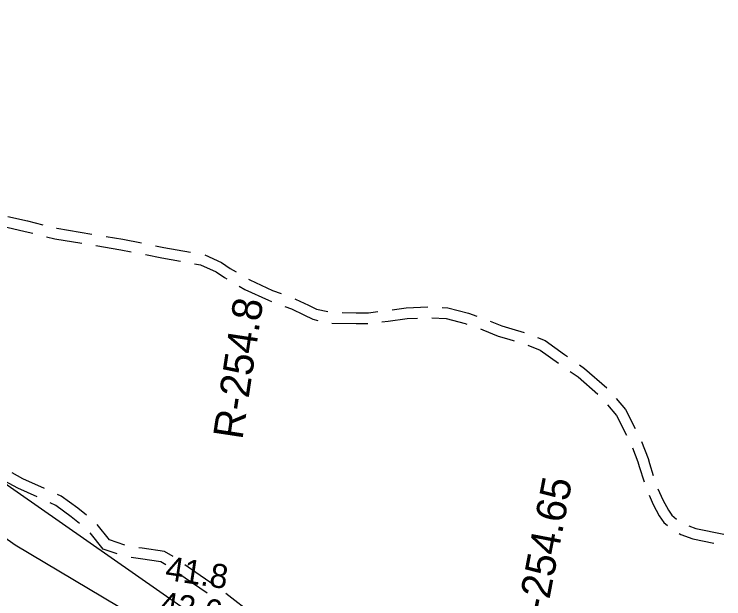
# Model space of a CAD drawing. Extents: x 3263578 to 3301413, y 764927 to 798602.
# Drawn here: x 3286323 to 3288303, y 786220 to 787852 of the extents above; entities that cross this region are included whole.
import ezdxf

# ---------------------------------------------------------------- set-up
doc = ezdxf.new("R2010")
doc.units = 0
for name, color, linetype in [('V-RIVR-RANG', 7, 'Continuous'), ('V-RIVR-RANG-IDEN', 7, 'Continuous'), ('V-ROAD-CNTR', 7, 'Continuous'), ('V-TOPO-MINR', 7, 'Continuous')]:
    doc.layers.add(name, color=color, linetype=linetype)

msp = doc.modelspace()

# ---------------------------------------------------------------- linework, layer by layer
at = {"layer": 'V-ROAD-CNTR'}
msp.add_line((3286992.8, 786173.8), (3286913.7, 786235.1), dxfattribs=at)
for points in [[(3286305.3, 787287.4), (3286360.1, 787274.8), (3286402.6, 787264.4)], [(3286277.1, 787262), (3286286.5, 787260.9), (3286353.2, 787245.6), (3286374.7, 787240.4)], [(3286441.4, 787254.8), (3286442.1, 787254.6), (3286540, 787238.3)], [(3286413.5, 787230.8), (3286436, 787225.2), (3286511.8, 787212.6)], [(3286579.5, 787231.7), (3286626.3, 787223.9), (3286677.8, 787213.6)], [(3286551.2, 787206), (3286620.9, 787194.4), (3286649.7, 787188.7)], [(3286717, 787205.8), (3286740.6, 787201.1), (3286815.3, 787187.6)], [(3286688.9, 787180.8), (3286735, 787171.6), (3286787.2, 787162.2)], [(3286854.5, 787179.9), (3286901.4, 787158.8), (3286925.9, 787142.4), (3286942.3, 787132.6)], [(3286826.5, 787155.1), (3286843.1, 787152.1), (3286886.8, 787132.5), (3286909.9, 787117), (3286916.3, 787113.2)], [(3286976.7, 787112.2), (3286980.1, 787110.2), (3287044.2, 787081.1), (3287068.2, 787072)], [(3286950.7, 787092.8), (3286966.2, 787083.5), (3287032.7, 787053.4), (3287041, 787050.2)], [(3287105.6, 787057.8), (3287108.1, 787056.8), (3287144, 787039.9), (3287166.3, 787028.8), (3287198.2, 787021.8)], [(3287078.4, 787036), (3287096.4, 787029.2), (3287130.9, 787012.9), (3287156.2, 787000.3), (3287170.2, 786997.2)], [(3287377.5, 787027.2), (3287416.5, 787032.7), (3287477, 787034.9)], [(3287517, 787033.2), (3287533.2, 787032.4), (3287590.3, 787017.1), (3287613.5, 787008.9)], [(3287238, 787019.3), (3287277.1, 787018.3), (3287311.9, 787018.6), (3287337.8, 787022)], [(3287349.1, 786993.2), (3287366.7, 786995.4), (3287419.1, 787002.7), (3287448.5, 787003.8)], [(3287488.4, 787004.4), (3287528.6, 787002.6), (3287581.3, 786988.4), (3287586.2, 786986.7)], [(3287209.4, 786990), (3287276.8, 786988.2), (3287309.4, 786988.6)], [(3287651.1, 786995.1), (3287683.3, 786981.9), (3287711.4, 786974.1), (3287745.9, 786963.8)], [(3287623.9, 786973.4), (3287630.5, 786971.1), (3287673.6, 786953.4), (3287703.2, 786945.3), (3287718.3, 786940.7)], [(3287783.3, 786949.5), (3287805.1, 786941.1), (3287859, 786902), (3287867.2, 786896.2)], [(3287756.1, 786927.8), (3287790.7, 786914.5), (3287841.6, 786877.5), (3287841.6, 786877.5)], [(3287900, 786873.4), (3287914.7, 786863.1), (3287976.6, 786809.2)], [(3287874.4, 786854.6), (3287896.3, 786839.4), (3287951.6, 786791.2)], [(3288003.1, 786779.3), (3288028.5, 786748.7), (3288056, 786695.2)], [(3287978.6, 786761.9), (3288003.3, 786732.1), (3288031.3, 786677.5)], [(3288073.7, 786659.3), (3288092.2, 786611.5), (3288095.5, 786597.7), (3288106.3, 786564.9)], [(3288048.4, 786641.4), (3288063.5, 786602.5), (3288066.6, 786589.5), (3288080.6, 786546.9)], [(3286407.1, 786528.3), (3286346.9, 786555.6), (3286317.3, 786572.1)], [(3286386.7, 786504.6), (3286333.4, 786528.8), (3286297.2, 786548.9)], [(3286524.5, 786453.5), (3286500.7, 786473.1), (3286453.8, 786507.1), (3286443.5, 786511.8)], [(3288094.6, 786509.4), (3288106.4, 786483.7), (3288123, 786452.2), (3288135.9, 786433.6), (3288146.2, 786424.9)], [(3288119.4, 786527.1), (3288133.3, 786497), (3288148.7, 786467.8), (3288158.3, 786453.9), (3288171.3, 786443)], [(3286504.7, 786430.9), (3286482.3, 786449.4), (3286438.7, 786481), (3286423.1, 786488.1)], [(3286631.8, 786370.4), (3286588.9, 786384.9), (3286554.8, 786427.6)], [(3288205.9, 786423.6), (3288225, 786417), (3288303.1, 786400.8)], [(3286610.7, 786345.9), (3286570.9, 786359.3), (3286534.8, 786404.7)], [(3288179, 786402.3), (3288183.5, 786399.6), (3288217, 786388), (3288275.1, 786376)], [(3286766.3, 786338.3), (3286742.7, 786352.3), (3286679.9, 786361.3), (3286670.9, 786362.6)], [(3286746.1, 786315.4), (3286732.5, 786323.4), (3286675.7, 786331.6), (3286649.1, 786335.3)], [(3286881.3, 786258.5), (3286817.4, 786302.4), (3286799.2, 786315.5)], [(3286861.2, 786235.9), (3286800.2, 786277.8), (3286779.1, 786293)]]:
    msp.add_lwpolyline(points, dxfattribs=at)
at = {"layer": 'V-TOPO-MINR'}
for points in [[(3283483, 788673.9), (3283706, 788480.4), (3283912, 788302.9), (3284073.8, 788140.3), (3284279.9, 787987.4), (3284589.1, 787790), (3284922.8, 787553.2), (3285227, 787316.5), (3285374.1, 787168.6), (3285437.8, 787104.6), (3285653.8, 786976.2), (3285938.4, 786749.4), (3286262.3, 786566.7), (3286856.1, 786152.3), (3287224.2, 785890.9), (3287641.3, 785604.7), (3287818, 785501.1)], [(3287806.9, 785470.3), (3287022.8, 785955.3), (3286325.8, 786369.9), (3285707.5, 786809)]]:
    msp.add_lwpolyline(points, dxfattribs=at)

# ---------------------------------------------------------------- texts
at = {"layer": 'V-RIVR-RANG'}
for s, p in [('41.8', (3286741.8, 786273.9)), ('42.6', (3286725.1, 786175.3))]:
    msp.add_text(s, height=67, rotation=351.2683, dxfattribs=at).set_placement(p)
at = {"layer": 'V-RIVR-RANG-IDEN'}
for s, rotation, p in [('R-254.8', 81.4141, (3286959.5, 786662.6)), ('R-254.65', 79.1075, (3287794.3, 786102.5))]:
    msp.add_text(s, height=83, rotation=rotation, dxfattribs=at).set_placement(p)

doc.saveas('drawing.dxf')
